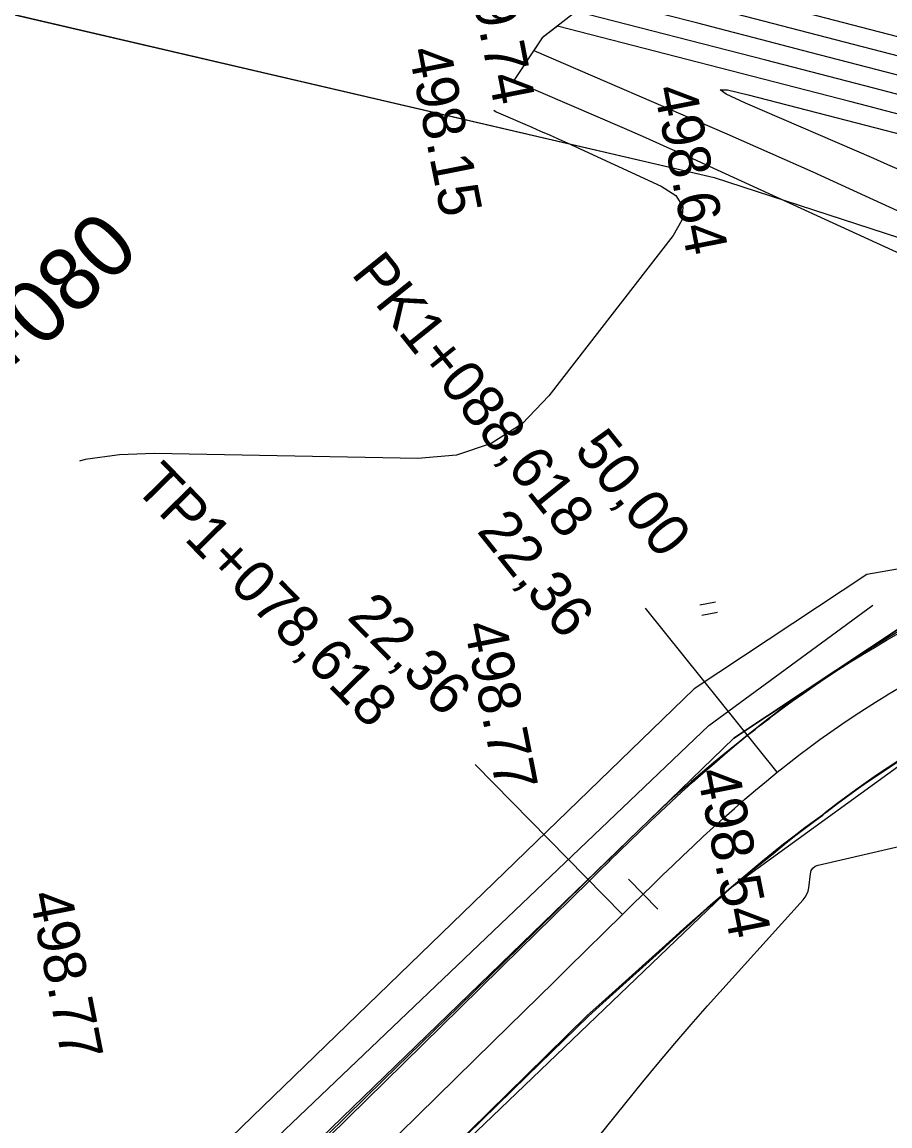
# Model space of a CAD drawing. Extents: x -636600 to -628587, y -1090963 to -1085869.
# Drawn here: x -629531.6 to -629490.3, y -1090390.7 to -1090338.2 of the extents above; entities that cross this region are included whole.
import ezdxf

# ---------------------------------------------------------------- set-up
doc = ezdxf.new("R2010")
doc.units = 0
for name, color, linetype in [('01_PARCELY_NÁVRH_PC', 7, 'Continuous'), ('06_ÚSES_IP_NAVRH', 7, 'Continuous'), ('21', 7, 'Continuous'), ('43', 7, 'Continuous'), ('Ex_Major Contours', 7, 'Continuous'), ('Ex_Minor Contours', 7, 'Continuous'), ('HEKTOMETRY20', 7, 'Continuous'), ('HL_BODY', 7, 'Continuous'), ('koty_vše', 7, 'Continuous'), ('PARCELY_NÁVRH_SILNICE_ŽELEZNICE', 7, 'Continuous'), ('POLOMERY', 7, 'Continuous'), ('situace_osa', 7, 'Continuous'), ('situace_těleso', 7, 'Continuous'), ('situace_vozovka', 7, 'Continuous')]:
    doc.layers.add(name, color=color, linetype=linetype)

msp = doc.modelspace()

# ---------------------------------------------------------------- linework, layer by layer
at = {"layer": '01_PARCELY_NÁVRH_PC'}
for points in [[(-629268.755, -1090411.534), (-629342.71, -1090393.203), (-629438.615, -1090363.656), (-629454.812, -1090359.914), (-629469.237, -1090360.635), (-629480.703, -1090362.631), (-629488.059, -1090365.855), (-629497.762, -1090372.287), (-629533.536, -1090406.901)], [(-629847.268, -1090544.916), (-629662.104, -1090498.529), (-629646.495, -1090493.05), (-629634.26, -1090487.093), (-629615.686, -1090475.355), (-629557.933, -1090427.231), (-629554.65, -1090422.019), (-629539.331, -1090409.32), (-629533.536, -1090406.901), (-629497.762, -1090372.287), (-629488.059, -1090365.855), (-629480.703, -1090362.631), (-629491.445, -1090364.5), (-629499.65, -1090369.939), (-629535.214, -1090404.351), (-629617.455, -1090472.924), (-629635.723, -1090484.468), (-629647.652, -1090490.277), (-629662.967, -1090495.652), (-629847.268, -1090541.823)], [(-629614.22, -1090480.347), (-629531.575, -1090411.653), (-629497.876, -1090379.366), (-629487.9, -1090372.141), (-629478.001, -1090367.828), (-629466.768, -1090365.926), (-629458.374, -1090366.246), (-629443.107, -1090369.59), (-629351.806, -1090398.382), (-629222.518, -1090430.761)]]:
    msp.add_lwpolyline(points, dxfattribs=at)
at = {"layer": '06_ÚSES_IP_NAVRH'}
msp.add_lwpolyline([(-629847.268, -1090543.439), (-629818.166, -1090535.98), (-629661.354, -1090496.882), (-629647.184, -1090491.578), (-629635.801, -1090486.338), (-629618.25, -1090475.565), (-629536.227, -1090407.194), (-629498.949, -1090371.676), (-629491.149, -1090365.956)], dxfattribs=at)
at = {"layer": '21'}
for p, q in [((-629545.359, -1090334.769), (-629498.696, -1090345.634)), ((-629498.696, -1090345.634), (-629454.812, -1090359.914))]:
    msp.add_line(p, q, dxfattribs=at)
at = {"layer": '43'}
for p, q in [((-629499.378, -1090365.951), (-629498.643, -1090365.806)), ((-629499.281, -1090366.442), (-629498.545, -1090366.296))]:
    msp.add_line(p, q, dxfattribs=at)
at = {"layer": 'Ex_Major Contours'}
for points in [[(-629502.029, -1090335.784), (-629483.5, -1090340.599)], [(-629489.779, -1090345.315), (-629490.445, -1090345.02), (-629491.113, -1090344.729), (-629497.215, -1090342.092), (-629498.137, -1090341.665), (-629498.421, -1090341.457), (-629498.069, -1090341.467), (-629497.079, -1090341.695), (-629488.251, -1090343.973)]]:
    msp.add_lwpolyline(points, dxfattribs=at)
at = {"layer": 'Ex_Minor Contours'}
for points in [[(-629503.476, -1090336.336), (-629501.784, -1090336.772), (-629500.858, -1090337.012), (-629499.932, -1090337.251), (-629499.006, -1090337.491), (-629498.08, -1090337.732), (-629484.743, -1090341.197), (-629483.718, -1090341.477), (-629482.7, -1090341.78), (-629481.689, -1090342.106), (-629480.686, -1090342.456), (-629476.687, -1090343.905), (-629475.687, -1090344.266), (-629474.686, -1090344.625), (-629473.685, -1090344.983), (-629472.683, -1090345.338), (-629463.936, -1090348.432), (-629462.283, -1090349.021), (-629460.633, -1090349.619), (-629458.986, -1090350.226), (-629457.342, -1090350.842), (-629450.774, -1090353.321), (-629449.131, -1090353.94)], [(-629434.313, -1090360.525), (-629458.293, -1090351.474), (-629459.613, -1090350.979), (-629460.935, -1090350.492), (-629462.26, -1090350.012), (-629463.587, -1090349.539), (-629468.902, -1090347.659), (-629470.23, -1090347.188), (-629471.557, -1090346.714), (-629472.883, -1090346.238), (-629474.209, -1090345.76), (-629480.165, -1090343.602), (-629481.604, -1090343.1), (-629483.054, -1090342.631), (-629484.515, -1090342.196), (-629485.986, -1090341.796), (-629494.13, -1090339.679), (-629495.467, -1090339.332), (-629496.803, -1090338.986), (-629498.139, -1090338.64), (-629499.476, -1090338.295), (-629504.369, -1090337.033)], [(-629505.261, -1090337.73), (-629506.884, -1090338.996), (-629508.236, -1090341.016)], [(-629443.215, -1090358.156), (-629459.449, -1090352.028), (-629460.343, -1090351.694), (-629461.238, -1090351.364), (-629462.135, -1090351.039), (-629463.033, -1090350.718), (-629466.631, -1090349.446), (-629467.53, -1090349.127), (-629468.429, -1090348.806), (-629469.326, -1090348.484), (-629470.224, -1090348.16), (-629480.882, -1090344.299), (-629482.136, -1090343.862), (-629483.4, -1090343.453), (-629484.673, -1090343.075), (-629485.955, -1090342.725), (-629491.101, -1090341.388), (-629492.387, -1090341.054), (-629493.674, -1090340.721), (-629494.961, -1090340.388), (-629496.248, -1090340.055), (-629505.261, -1090337.73)], [(-629506.154, -1090338.427), (-629506.884, -1090338.996), (-629507.28, -1090339.588)], [(-629489.693, -1090342.676), (-629490.545, -1090342.455), (-629491.397, -1090342.234), (-629492.249, -1090342.014), (-629506.154, -1090338.427)], [(-629507.28, -1090339.588), (-629498.094, -1090343.558), (-629496.729, -1090344.152), (-629495.369, -1090344.753), (-629494.011, -1090345.361), (-629492.657, -1090345.977), (-629487.128, -1090348.509)], [(-629508.236, -1090341.016), (-629508.217, -1090341.028), (-629502.985, -1090343.289), (-629501.968, -1090343.732), (-629500.953, -1090344.18), (-629499.941, -1090344.634), (-629498.932, -1090345.093), (-629484.724, -1090351.599)], [(-629509.185, -1090342.434), (-629509.067, -1090342.506), (-629507.379, -1090343.236), (-629506.958, -1090343.419), (-629506.537, -1090343.605), (-629506.118, -1090343.793), (-629505.699, -1090343.983), (-629501.222, -1090346.033), (-629500.522, -1090346.484), (-629500.193, -1090347.026), (-629500.234, -1090347.659), (-629500.645, -1090348.383), (-629506.557, -1090356.004), (-629507.835, -1090357.336), (-629509.299, -1090358.276), (-629510.951, -1090358.827), (-629512.789, -1090358.986), (-629525.331, -1090358.756), (-629526.988, -1090358.812), (-629528.61, -1090359.043), (-629528.893, -1090359.115)], [(-629514.474, -1090403.976), (-629502.09, -1090388.624), (-629501.339, -1090387.706), (-629500.576, -1090386.798), (-629499.8, -1090385.902), (-629499.011, -1090385.015), (-629494.468, -1090379.978), (-629494.367, -1090379.849), (-629494.289, -1090379.708), (-629494.235, -1090379.558), (-629494.203, -1090379.397), (-629494.123, -1090378.731), (-629494.085, -1090378.581), (-629494.011, -1090378.463), (-629493.901, -1090378.377), (-629493.756, -1090378.323), (-629483.504, -1090375.951)]]:
    msp.add_lwpolyline(points, dxfattribs=at)
at = {"layer": 'HEKTOMETRY20'}
msp.add_lwpolyline([(-629502.771, -1090378.985), (-629501.372, -1090380.414)], dxfattribs=at)
at = {"layer": 'HL_BODY'}
for points in [[(-629495.699, -1090373.904), (-629501.961, -1090366.107)], [(-629503.058, -1090380.668), (-629510.067, -1090373.535)]]:
    msp.add_lwpolyline(points, dxfattribs=at)
at = {"layer": 'PARCELY_NÁVRH_SILNICE_ŽELEZNICE'}
msp.add_lwpolyline([(-629605.575, -1090296.86), (-629591.052, -1090304.21), (-629561.855, -1090321.748), (-629545.359, -1090334.769), (-629498.696, -1090345.634), (-629454.812, -1090359.914), (-629438.615, -1090363.656), (-629342.71, -1090393.203), (-629268.755, -1090411.534), (-629236.985, -1090420.294), (-629204.969, -1090428.241), (-629188.944, -1090431.171), (-629176.974, -1090420.684), (-629160.151, -1090425.271), (-629130.105, -1090434.667)], dxfattribs=at)
at = {"layer": 'POLOMERY'}
for points in [[(-629495.699, -1090373.904), (-629501.961, -1090366.107)], [(-629503.058, -1090380.668), (-629510.067, -1090373.535)]]:
    msp.add_lwpolyline(points, dxfattribs=at)
at = {"layer": 'situace_osa'}
msp.add_lwpolyline([(-629516.338, -1090393.717), (-629512.771, -1090390.213), (-629509.205, -1090386.708), (-629506.315, -1090383.868), (-629505.639, -1090383.204), (-629503.058, -1090380.668), (-629502.582, -1090380.201), (-629502.106, -1090379.734), (-629502.072, -1090379.7), (-629501.63, -1090379.268), (-629501.151, -1090378.803), (-629500.672, -1090378.34), (-629500.19, -1090377.88), (-629499.706, -1090377.421), (-629499.219, -1090376.966), (-629498.728, -1090376.514), (-629498.446, -1090376.257), (-629498.235, -1090376.067), (-629497.737, -1090375.623), (-629497.235, -1090375.185), (-629496.728, -1090374.752), (-629496.216, -1090374.324), (-629495.699, -1090373.904), (-629495.359, -1090373.633), (-629495.198, -1090373.507), (-629494.693, -1090373.116), (-629494.61, -1090373.053), (-629494.182, -1090372.732), (-629493.667, -1090372.355), (-629493.146, -1090371.984), (-629492.621, -1090371.62), (-629492.092, -1090371.263), (-629491.558, -1090370.912), (-629491.019, -1090370.569), (-629490.482, -1090370.235), (-629490.476, -1090370.232), (-629489.929, -1090369.902)], dxfattribs=at)
at = {"layer": 'situace_těleso'}
for points in [[(-629489.963, -1090367.227), (-629490.536, -1090367.573), (-629491.105, -1090367.923), (-629491.672, -1090368.278), (-629491.677, -1090368.281), (-629492.236, -1090368.636), (-629492.797, -1090368.998), (-629493.355, -1090369.365), (-629493.907, -1090369.741), (-629494.455, -1090370.123), (-629494.997, -1090370.513), (-629495.534, -1090370.911), (-629495.979, -1090371.248), (-629496.065, -1090371.315), (-629496.59, -1090371.728), (-629496.757, -1090371.861), (-629497.109, -1090372.148), (-629497.652, -1090372.583), (-629498.191, -1090373.02), (-629498.724, -1090373.461), (-629499.252, -1090373.905), (-629499.775, -1090374.353), (-629499.997, -1090374.544), (-629500.294, -1090374.802), (-629500.808, -1090375.253), (-629501.306, -1090375.72), (-629501.797, -1090376.191), (-629502.284, -1090376.663), (-629502.769, -1090377.134), (-629503.251, -1090377.605), (-629503.696, -1090378.04), (-629503.731, -1090378.075), (-629504.21, -1090378.543), (-629504.688, -1090379.009), (-629507.268, -1090381.546), (-629507.945, -1090382.208), (-629510.845, -1090385.039), (-629514.423, -1090388.532), (-629518, -1090392.025)], [(-629511.174, -1090391.838), (-629507.597, -1090388.345), (-629504.697, -1090385.514), (-629503.989, -1090384.882), (-629501.3, -1090382.457), (-629500.808, -1090382.008), (-629500.318, -1090381.56), (-629500.282, -1090381.528), (-629499.83, -1090381.114), (-629499.343, -1090380.671), (-629498.857, -1090380.229), (-629498.372, -1090379.79), (-629497.876, -1090379.366), (-629497.371, -1090378.956), (-629496.865, -1090378.552), (-629496.575, -1090378.323), (-629496.357, -1090378.155), (-629495.863, -1090377.747), (-629495.369, -1090377.343), (-629494.872, -1090376.948), (-629494.371, -1090376.561), (-629493.867, -1090376.185), (-629493.535, -1090375.945), (-629493.384, -1090375.825), (-629492.908, -1090375.458), (-629492.83, -1090375.399), (-629492.427, -1090375.098), (-629491.94, -1090374.745), (-629491.449, -1090374.398), (-629490.953, -1090374.059), (-629490.452, -1090373.727), (-629489.947, -1090373.401)]]:
    msp.add_lwpolyline(points, dxfattribs=at)
at = {"layer": 'situace_vozovka'}
for points in [[(-629517.915, -1090392.112), (-629514.348, -1090388.608), (-629510.782, -1090385.103), (-629507.892, -1090382.263), (-629507.216, -1090381.599), (-629504.635, -1090379.063), (-629504.159, -1090378.595), (-629503.68, -1090378.126), (-629503.645, -1090378.092), (-629503.2, -1090377.657), (-629502.717, -1090377.187), (-629502.231, -1090376.718), (-629501.741, -1090376.25), (-629501.247, -1090375.783), (-629500.749, -1090375.317), (-629500.247, -1090374.854), (-629499.956, -1090374.59), (-629499.739, -1090374.393), (-629499.225, -1090373.936), (-629498.706, -1090373.482), (-629498.18, -1090373.033), (-629497.647, -1090372.588), (-629497.108, -1090372.149), (-629496.753, -1090371.867), (-629496.585, -1090371.735), (-629496.056, -1090371.327), (-629495.969, -1090371.261), (-629495.523, -1090370.925), (-629494.984, -1090370.531), (-629494.44, -1090370.144), (-629493.892, -1090369.763), (-629493.338, -1090369.39), (-629492.78, -1090369.023), (-629492.218, -1090368.664), (-629491.656, -1090368.316), (-629491.65, -1090368.312), (-629491.079, -1090367.968), (-629490.503, -1090367.63), (-629489.922, -1090367.301)], [(-629511.194, -1090391.817), (-629507.628, -1090388.313), (-629504.738, -1090385.473), (-629504.032, -1090384.839), (-629501.338, -1090382.418), (-629500.842, -1090381.973), (-629500.348, -1090381.53), (-629500.312, -1090381.498), (-629499.854, -1090381.089), (-629499.361, -1090380.651), (-629498.868, -1090380.217), (-629498.375, -1090379.787), (-629497.881, -1090379.361), (-629497.387, -1090378.939), (-629496.892, -1090378.523), (-629496.607, -1090378.287), (-629496.395, -1090378.113), (-629495.897, -1090377.709), (-629495.396, -1090377.312), (-629494.894, -1090376.922), (-629494.39, -1090376.539), (-629493.883, -1090376.165), (-629493.551, -1090375.926), (-629493.399, -1090375.807), (-629492.923, -1090375.439), (-629492.845, -1090375.379), (-629492.442, -1090375.077), (-629491.957, -1090374.722), (-629491.467, -1090374.373), (-629490.973, -1090374.03), (-629490.474, -1090373.694), (-629489.971, -1090373.364)]]:
    msp.add_lwpolyline(points, dxfattribs=at)

# ---------------------------------------------------------------- texts
at = {"layer": 'HEKTOMETRY20'}
msp.add_text('1+080', height=3, rotation=44.3891, dxfattribs=at).set_placement((-629533.974, -1090357.054))
at = {"layer": 'HL_BODY'}
for s, rotation, p in [('PK1+088,618', 308.769, (-629516.003, -1090350.219)), ('TP1+078,618', 314.4986, (-629526.348, -1090360.396))]:
    msp.add_text(s, height=2, rotation=rotation, dxfattribs=at).set_placement(p)
at = {"layer": 'koty_vše'}
for s, p in [('499.74', (-629510.749, -1090334.249)), ('498.15', (-629513.25, -1090339.582)), ('498.64', (-629501.573, -1090341.404)), ('498.77', (-629510.61, -1090366.893)), ('498.54', (-629499.529, -1090373.882)), ('498.77', (-629531.281, -1090379.716))]:
    msp.add_text(s, height=2, rotation=281.2114, dxfattribs=at).set_placement(p)
at = {"layer": 'POLOMERY'}
for s, rotation, p in [('50,00', 308.769, (-629505.411, -1090358.617)), ('22,36', 308.769, (-629510.029, -1090362.448)), ('22,36', 314.4986, (-629516.211, -1090366.569))]:
    msp.add_text(s, height=2, rotation=rotation, dxfattribs=at).set_placement(p)

doc.saveas('drawing.dxf')
